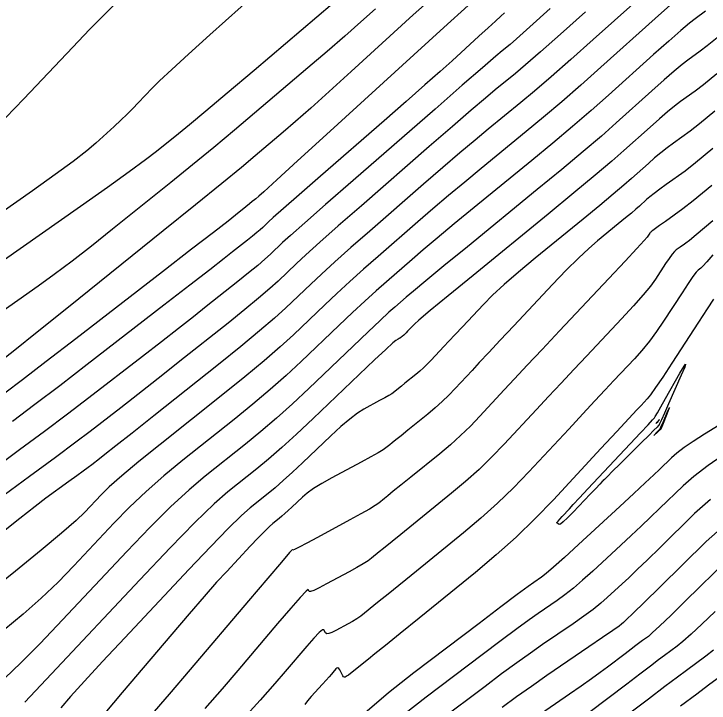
# Model space of a CAD drawing. Extents: x 2079879 to 2092887, y 778083 to 784051.
# Drawn here: x 2084213.8 to 2084271.8, y 780974.7 to 781032.2 of the extents above; entities that cross this region are included whole.
import ezdxf

# ---------------------------------------------------------------- set-up
doc = ezdxf.new("R2010")
doc.units = 0
doc.layers.add('DT_X_Contour_Major', color=7, linetype='Continuous')
doc.layers.add('DT_X_Contour_Minor', color=7, linetype='Continuous')

msp = doc.modelspace()

# ---------------------------------------------------------------- linework, layer by layer
at = {"layer": 'DT_X_Contour_Major'}
for points in [[(2084243.979, 781032.602), (2084242.759, 781031.504), (2084241.411, 781030.314), (2084239.934, 781029.033), (2084238.33, 781027.661), (2084233.881, 781023.88), (2084232.193, 781022.456), (2084230.464, 781021.019), (2084228.696, 781019.569), (2084226.889, 781018.106), (2084222.014, 781014.189), (2084220.255, 781012.792), (2084218.634, 781011.537), (2084217.15, 781010.426), (2084215.803, 781009.457), (2084212.395, 781007.066)], [(2084261.505, 781032.347), (2084259.42, 781030.48), (2084257.75, 781028.998), (2084256.495, 781027.903), (2084255.656, 781027.194), (2084253.973, 781025.819), (2084253.155, 781025.137), (2084251.963, 781024.121), (2084250.399, 781022.772), (2084248.461, 781021.089), (2084242.796, 781016.157), (2084240.865, 781014.469), (2084239.32, 781013.106), (2084238.16, 781012.066), (2084237.387, 781011.35), (2084235.839, 781009.873), (2084235.143, 781009.239), (2084234.215, 781008.444), (2084233.056, 781007.488), (2084231.665, 781006.371), (2084227.649, 781003.177), (2084226.211, 781002.037), (2084224.91, 781001.011), (2084223.746, 781000.099), (2084222.719, 780999.301), (2084220.163, 780997.327), (2084218.96, 780996.415), (2084217.269, 780995.161), (2084215.089, 780993.564), (2084212.42, 780991.626)], [(2084272.466, 781027.169), (2084271.345, 781026.244), (2084270.666, 781025.717), (2084269.447, 781024.843), (2084268.944, 781024.464), (2084268.352, 781023.983), (2084267.67, 781023.401), (2084266.897, 781022.717), (2084264.716, 781020.758), (2084263.707, 781019.875), (2084262.315, 781018.696), (2084260.541, 781017.222), (2084258.383, 781015.451), (2084252.119, 781010.335), (2084250.051, 781008.642), (2084248.544, 781007.402), (2084247.599, 781006.615), (2084247.216, 781006.28), (2084246.942, 781005.99), (2084246.847, 781005.889), (2084246.767, 781005.803), (2084246.701, 781005.732), (2084246.649, 781005.677), (2084246.531, 781005.55), (2084246.486, 781005.503), (2084246.438, 781005.457), (2084246.389, 781005.413), (2084246.338, 781005.37), (2084246.198, 781005.256), (2084246.15, 781005.218), (2084246.114, 781005.188), (2084246.087, 781005.167), (2084246.072, 781005.154), (2084246.044, 781005.131), (2084246.025, 781005.119), (2084245.989, 781005.098), (2084245.937, 781005.069), (2084245.869, 781005.032), (2084245.664, 781004.921), (2084245.416, 781004.712), (2084244.826, 781004.169), (2084243.894, 781003.291), (2084242.619, 781002.079), (2084238.764, 780998.401), (2084237.386, 780997.104), (2084236.142, 780995.971), (2084235.032, 780995.003), (2084234.058, 780994.199), (2084231.638, 780992.275), (2084230.498, 780991.276), (2084228.894, 780989.72), (2084226.825, 780987.608), (2084224.292, 780984.94), (2084216.918, 780977.083), (2084214.694, 780974.719)], [(2084272.148, 781012.049), (2084271.647, 781011.475), (2084271.311, 781011.105), (2084271.139, 781010.941), (2084270.901, 781010.775), (2084270.75, 781010.61), (2084270.477, 781010.239), (2084270.082, 781009.662), (2084269.565, 781008.879), (2084268.023, 781006.516), (2084267.437, 781005.656), (2084266.835, 781004.847), (2084266.218, 781004.089), (2084265.585, 781003.383), (2084263.875, 781001.568), (2084263.159, 781000.805), (2084262.291, 780999.877), (2084261.271, 780998.783), (2084260.101, 780997.523), (2084256.777, 780993.944), (2084255.501, 780992.62), (2084254.168, 780991.332), (2084252.776, 780990.08), (2084251.327, 780988.864), (2084247.385, 780985.67), (2084245.019, 780983.753), (2084244.279, 780983.154), (2084243.835, 780982.794), (2084243.044, 780982.153), (2084242.737, 780981.917), (2084242.408, 780981.69), (2084242.059, 780981.471), (2084241.687, 780981.261), (2084240.669, 780980.712), (2084240.329, 780980.544), (2084240.072, 780980.454), (2084239.897, 780980.44), (2084239.806, 780980.504), (2084239.672, 780980.775), (2084239.545, 780980.765), (2084239.262, 780980.533), (2084238.824, 780980.077), (2084238.231, 780979.399), (2084236.443, 780977.292), (2084235.581, 780976.297), (2084234.335, 780974.892), (2084232.704, 780973.077)], [(2084273.239, 780989.619), (2084271.586, 780988.139), (2084267.699, 780984.335), (2084266.417, 780983.081), (2084265.484, 780982.17), (2084264.902, 780981.602), (2084264.67, 780981.378), (2084264.518, 780981.238), (2084264.304, 780981.08), (2084263.777, 780980.711), (2084262.935, 780980.13), (2084261.78, 780979.338), (2084258.281, 780976.943), (2084256.99, 780976.049), (2084255.741, 780975.164), (2084254.534, 780974.287)]]:
    msp.add_lwpolyline(points, dxfattribs=at)
at = {"layer": 'DT_X_Contour_Minor'}
for points in [[(2084235.386, 781035.124), (2084230.13, 781030.412), (2084228.351, 781028.809), (2084226.957, 781027.533), (2084225.948, 781026.585), (2084225.323, 781025.965), (2084224.17, 781024.747), (2084223.72, 781024.282), (2084223.235, 781023.799), (2084222.714, 781023.299), (2084222.158, 781022.781), (2084220.629, 781021.376), (2084219.868, 781020.733), (2084218.732, 781019.859), (2084217.222, 781018.752), (2084215.338, 781017.414), (2084209.812, 781013.537)], [(2084267.476, 781034.817), (2084262.148, 781030.029), (2084260.272, 781028.354), (2084258.64, 781026.919), (2084257.253, 781025.725), (2084256.111, 781024.771), (2084253.389, 781022.549), (2084252.286, 781021.636), (2084251.017, 781020.566), (2084249.582, 781019.337), (2084247.982, 781017.951), (2084243.493, 781014.043), (2084241.923, 781012.668), (2084240.578, 781011.472), (2084239.458, 781010.456), (2084238.564, 781009.621), (2084236.48, 781007.632), (2084235.543, 781006.778), (2084234.294, 781005.707), (2084232.733, 781004.42), (2084230.861, 781002.916), (2084225.453, 780998.617), (2084223.649, 780997.184), (2084222.293, 780996.107), (2084221.385, 780995.389), (2084220.924, 780995.027), (2084220.293, 780994.539), (2084219.995, 780994.314), (2084219.578, 780994.004), (2084219.039, 780993.61), (2084218.38, 780993.131), (2084216.461, 780991.741), (2084215.555, 780991.062), (2084214.276, 780990.068), (2084212.624, 780988.757)], [(2084249.004, 781033.792), (2084247.121, 781032.077), (2084241.928, 781027.346), (2084240.114, 781025.7), (2084238.567, 781024.312), (2084237.287, 781023.18), (2084236.275, 781022.304), (2084233.932, 781020.313), (2084232.792, 781019.362), (2084231.131, 781018.001), (2084228.948, 781016.232), (2084226.244, 781014.053), (2084218.337, 781007.698), (2084215.733, 781005.607), (2084213.853, 781004.098), (2084212.695, 781003.173)], [(2084268.853, 781033.154), (2084267.331, 781031.792), (2084262.79, 781027.711), (2084261.124, 781026.228), (2084259.531, 781024.84), (2084258.011, 781023.547), (2084256.565, 781022.348), (2084252.806, 781019.278), (2084251.418, 781018.136), (2084250.071, 781017.011), (2084248.766, 781015.903), (2084247.503, 781014.813), (2084244.191, 781011.929), (2084242.981, 781010.866), (2084241.836, 781009.838), (2084240.756, 781008.847), (2084239.741, 781007.891), (2084237.121, 781005.391), (2084236.016, 781004.376), (2084234.666, 781003.205), (2084233.071, 781001.878), (2084231.23, 781000.395), (2084225.997, 780996.235), (2084224.216, 780994.802), (2084222.8, 780993.624), (2084221.747, 780992.702), (2084221.059, 780992.036), (2084219.71, 780990.598), (2084218.968, 780989.885), (2084217.754, 780988.824), (2084216.068, 780987.415), (2084213.911, 780985.659), (2084207.529, 780980.511)], [(2084258.568, 781032.605), (2084256.86, 781031.077), (2084255.738, 781030.081), (2084255.202, 781029.617), (2084254.556, 781029.09), (2084254.023, 781028.637), (2084252.909, 781027.676), (2084251.215, 781026.206), (2084248.94, 781024.227), (2084242.099, 781018.271), (2084239.807, 781016.271), (2084238.061, 781014.739), (2084236.862, 781013.676), (2084236.209, 781013.08), (2084235.198, 781012.114), (2084234.743, 781011.7), (2084234.136, 781011.18), (2084233.379, 781010.555), (2084232.47, 781009.825), (2084229.845, 781007.738), (2084228.773, 781006.891), (2084227.528, 781005.915), (2084226.108, 781004.81), (2084224.515, 781003.576), (2084220.034, 781000.114), (2084218.271, 780998.766), (2084216.344, 780997.32), (2084214.252, 780995.774), (2084211.996, 780994.129)], [(2084240.385, 781033.017), (2084233.83, 781027.447), (2084231.593, 781025.55), (2084229.798, 781024.036), (2084228.445, 781022.906), (2084227.534, 781022.16), (2084225.692, 781020.68), (2084224.778, 781019.977), (2084223.415, 781018.976), (2084221.604, 781017.679), (2084219.344, 781016.084), (2084212.721, 781011.436)], [(2084251.703, 781032.862), (2084249.68, 781031.02), (2084247.18, 781028.743), (2084239.877, 781022.09), (2084237.469, 781019.897), (2084235.724, 781018.309), (2084234.641, 781017.326), (2084234.22, 781016.948), (2084233.982, 781016.746), (2084233.864, 781016.647), (2084233.686, 781016.502), (2084233.449, 781016.31), (2084233.153, 781016.071), (2084232.285, 781015.374), (2084231.66, 781014.882), (2084230.438, 781013.932), (2084228.619, 781012.522), (2084226.202, 781010.654), (2084218.959, 781005.058), (2084216.489, 781003.154), (2084214.512, 781001.64), (2084213.026, 781000.514)], [(2084222.144, 781032.931), (2084221.254, 781032.041), (2084220.106, 781030.86), (2084218.702, 781029.387), (2084214.616, 781025.072), (2084213.12, 781023.514)], [(2084271.512, 781032.381), (2084270.649, 781031.762), (2084270.19, 781031.4), (2084269.46, 781030.781), (2084268.459, 781029.903), (2084267.186, 781028.767), (2084263.432, 781025.394), (2084261.975, 781024.103), (2084260.421, 781022.761), (2084258.769, 781021.369), (2084257.019, 781019.925), (2084252.223, 781016.008), (2084250.549, 781014.636), (2084249.125, 781013.456), (2084247.95, 781012.469), (2084247.024, 781011.675), (2084244.888, 781009.816), (2084244.039, 781009.064), (2084243.095, 781008.205), (2084242.054, 781007.237), (2084240.918, 781006.162), (2084237.762, 781003.15), (2084236.525, 781002.002), (2084235.181, 781000.816), (2084233.73, 780999.592), (2084232.173, 780998.33), (2084227.877, 780994.915), (2084226.31, 780993.626), (2084224.831, 780992.323), (2084223.44, 780991.004), (2084222.137, 780989.67), (2084218.779, 780986.093), (2084217.47, 780984.752), (2084216.062, 780983.412), (2084214.553, 780982.073), (2084212.945, 780980.736)], [(2084254.753, 781032.253), (2084254.45, 781031.977), (2084253.992, 781031.559), (2084253.379, 781031.002), (2084252.613, 781030.304), (2084250.363, 781028.254), (2084249.376, 781027.365), (2084248.101, 781026.234), (2084246.539, 781024.861), (2084244.69, 781023.247), (2084239.375, 781018.62), (2084237.609, 781017.08), (2084236.296, 781015.932), (2084235.437, 781015.175), (2084235.032, 781014.809), (2084234.557, 781014.355), (2084234.343, 781014.16), (2084234.058, 781013.916), (2084233.702, 781013.622), (2084233.274, 781013.279), (2084232.04, 781012.298), (2084231.335, 781011.744), (2084230.145, 781010.818), (2084228.47, 781009.52), (2084226.311, 781007.85), (2084219.905, 781002.901), (2084217.61, 781001.138), (2084215.53, 780999.558), (2084213.664, 780998.164)], [(2084272.627, 781030.289), (2084271.669, 781029.499), (2084271.089, 781029.049), (2084270.048, 781028.302), (2084269.567, 781027.932), (2084268.906, 781027.382), (2084268.064, 781026.652), (2084267.042, 781025.742), (2084264.074, 781023.076), (2084262.827, 781021.977), (2084261.311, 781020.682), (2084259.527, 781019.191), (2084257.474, 781017.502), (2084251.64, 781012.738), (2084249.681, 781011.135), (2084248.179, 781009.901), (2084247.133, 781009.035), (2084246.545, 781008.537), (2084245.585, 781007.702), (2084245.097, 781007.262), (2084244.353, 781006.571), (2084243.352, 781005.628), (2084242.096, 781004.433), (2084238.403, 781000.909), (2084237.034, 780999.628), (2084235.696, 780998.427), (2084234.39, 780997.305), (2084233.115, 780996.264), (2084229.757, 780993.595), (2084228.404, 780992.451), (2084226.862, 780991.021), (2084225.133, 780989.306), (2084223.215, 780987.305), (2084217.849, 780981.588), (2084215.973, 780979.619), (2084214.369, 780978), (2084213.038, 780976.731)], [(2084272.306, 781024.049), (2084271.02, 781022.99), (2084270.243, 781022.386), (2084268.845, 781021.383), (2084268.322, 781020.996), (2084267.798, 781020.585), (2084267.275, 781020.15), (2084266.752, 781019.692), (2084265.359, 781018.44), (2084264.714, 781017.876), (2084263.824, 781017.122), (2084262.69, 781016.18), (2084261.311, 781015.048), (2084257.307, 781011.778), (2084255.911, 781010.618), (2084254.726, 781009.589), (2084253.75, 781008.692), (2084252.986, 781007.926), (2084251.227, 781006.059), (2084250.615, 781005.408), (2084250.096, 781004.856), (2084249.671, 781004.402), (2084249.339, 781004.046), (2084248.58, 781003.229), (2084248.289, 781002.926), (2084247.984, 781002.632), (2084247.667, 781002.346), (2084247.336, 781002.068), (2084246.435, 781001.339), (2084246.131, 781001.093), (2084245.895, 781000.901), (2084245.726, 781000.764), (2084245.624, 781000.682), (2084245.444, 781000.536), (2084245.323, 781000.454), (2084245.095, 781000.32), (2084244.761, 781000.133), (2084244.32, 780999.893), (2084243.002, 780999.182), (2084242.459, 780998.843), (2084241.818, 780998.36), (2084241.08, 780997.732), (2084240.243, 780996.959), (2084237.882, 780994.707), (2084237.038, 780993.912), (2084236.276, 780993.219), (2084235.597, 780992.626), (2084235, 780992.133), (2084233.518, 780990.955), (2084232.781, 780990.301), (2084231.68, 780989.223), (2084230.217, 780987.72), (2084228.39, 780985.792), (2084223.035, 780980.086), (2084221.194, 780978.116), (2084219.69, 780976.486), (2084218.522, 780975.195), (2084217.691, 780974.243)], [(2084272.146, 781020.929), (2084270.696, 781019.735), (2084269.819, 781019.054), (2084268.244, 781017.924), (2084267.699, 781017.527), (2084267.244, 781017.186), (2084266.88, 781016.899), (2084266.608, 781016.667), (2084266.001, 781016.122), (2084265.72, 781015.876), (2084265.333, 781015.548), (2084264.839, 781015.138), (2084264.239, 781014.646), (2084262.496, 781013.222), (2084261.772, 781012.593), (2084260.907, 781011.776), (2084259.902, 781010.768), (2084258.756, 781009.572), (2084255.512, 781006.129), (2084254.383, 781004.928), (2084253.425, 781003.909), (2084252.641, 781003.072), (2084252.03, 781002.415), (2084250.629, 781000.907), (2084250.092, 781000.35), (2084249.53, 780999.807), (2084248.944, 780999.28), (2084248.333, 780998.767), (2084246.673, 780997.422), (2084246.112, 780996.968), (2084245.676, 780996.614), (2084245.364, 780996.362), (2084245.177, 780996.21), (2084244.844, 780995.94), (2084244.621, 780995.79), (2084244.201, 780995.543), (2084243.584, 780995.197), (2084242.771, 780994.754), (2084240.34, 780993.443), (2084239.502, 780992.974), (2084238.81, 780992.551), (2084238.265, 780992.172), (2084237.867, 780991.84), (2084237, 780991.013), (2084236.691, 780990.721), (2084236.411, 780990.466), (2084236.162, 780990.249), (2084235.942, 780990.068), (2084235.398, 780989.635), (2084235.128, 780989.395), (2084234.724, 780988.999), (2084234.187, 780988.448), (2084233.516, 780987.74), (2084231.55, 780985.646), (2084230.711, 780984.73), (2084229.668, 780983.552), (2084228.42, 780982.114), (2084226.969, 780980.414), (2084222.827, 780975.534), (2084221.367, 780973.82)], [(2084272.042, 781017.85), (2084270.5, 781016.571), (2084269.623, 781015.885), (2084268.172, 781014.844), (2084267.693, 781014.5), (2084267.344, 781014.25), (2084267.126, 781014.094), (2084267.038, 781014.031), (2084266.976, 781013.989), (2084266.949, 781013.963), (2084266.912, 781013.919), (2084266.866, 781013.856), (2084266.811, 781013.774), (2084266.653, 781013.532), (2084266.408, 781013.247), (2084265.793, 781012.576), (2084264.806, 781011.519), (2084263.449, 781010.075), (2084259.336, 781005.708), (2084257.891, 781004.172), (2084256.64, 781002.84), (2084255.583, 781001.711), (2084254.72, 781000.785), (2084252.678, 780998.586), (2084251.895, 780997.773), (2084251.076, 780996.982), (2084250.221, 780996.213), (2084249.331, 780995.466), (2084246.91, 780993.505), (2084246.093, 780992.842), (2084245.457, 780992.327), (2084245.003, 780991.959), (2084244.73, 780991.738), (2084244.244, 780991.345), (2084243.957, 780991.147), (2084243.461, 780990.848), (2084242.755, 780990.449), (2084241.84, 780989.949), (2084239.121, 780988.483), (2084238.228, 780988.004), (2084237.587, 780987.666), (2084237.2, 780987.471), (2084237.065, 780987.418), (2084237.041, 780987.465), (2084236.806, 780987.212), (2084236.115, 780986.416), (2084234.97, 780985.077), (2084233.371, 780983.196), (2084228.501, 780977.457), (2084226.743, 780975.398), (2084225.123, 780973.526)], [(2084272.13, 781014.908), (2084270.733, 781013.716), (2084270.19, 781013.264), (2084269.881, 781013.042), (2084269.765, 781012.959), (2084269.646, 781012.875), (2084269.525, 781012.79), (2084269.403, 781012.705), (2084269.073, 781012.475), (2084268.925, 781012.339), (2084268.728, 781012.102), (2084268.483, 781011.765), (2084268.188, 781011.327), (2084267.338, 781010.024), (2084266.923, 781009.451), (2084266.314, 781008.712), (2084265.512, 781007.804), (2084264.517, 781006.729), (2084261.606, 781003.638), (2084260.525, 781002.489), (2084259.465, 781001.358), (2084258.427, 781000.247), (2084257.41, 780999.154), (2084254.728, 780996.265), (2084253.698, 780995.196), (2084252.622, 780994.157), (2084251.499, 780993.146), (2084250.329, 780992.165), (2084246.074, 780988.717), (2084244.641, 780987.557), (2084244.282, 780987.266), (2084243.644, 780986.749), (2084243.347, 780986.532), (2084242.935, 780986.269), (2084242.407, 780985.96), (2084241.764, 780985.605), (2084239.895, 780984.597), (2084239.279, 780984.274), (2084238.83, 780984.06), (2084238.548, 780983.956), (2084238.435, 780983.961), (2084238.357, 780984.12), (2084238.175, 780983.988), (2084237.689, 780983.474), (2084236.897, 780982.577), (2084235.801, 780981.297), (2084232.472, 780977.374), (2084231.162, 780975.847), (2084229.729, 780974.209)], [(2084272.201, 781008.358), (2084271.676, 781007.554), (2084270.942, 781006.431), (2084268.708, 781003.008), (2084267.952, 781001.86), (2084267.357, 781000.982), (2084266.924, 781000.374), (2084266.652, 781000.037), (2084266.145, 780999.499), (2084265.793, 780999.122), (2084265.116, 780998.395), (2084264.116, 780997.319), (2084262.791, 780995.892), (2084258.826, 780991.623), (2084257.304, 780990.043), (2084255.714, 780988.507), (2084254.054, 780987.013), (2084252.325, 780985.563), (2084247.622, 780981.753), (2084246.035, 780980.467), (2084244.8, 780979.467), (2084243.918, 780978.752), (2084243.388, 780978.322), (2084242.444, 780977.558), (2084242.127, 780977.303), (2084241.882, 780977.111), (2084241.71, 780976.982), (2084241.611, 780976.917), (2084241.444, 780976.826), (2084241.38, 780976.815), (2084241.314, 780976.848), (2084241.246, 780976.925), (2084241.176, 780977.046), (2084240.988, 780977.43), (2084240.914, 780977.542), (2084240.835, 780977.591), (2084240.751, 780977.577), (2084240.661, 780977.5), (2084240.415, 780977.209), (2084240.29, 780977.066), (2084240.103, 780976.855), (2084239.851, 780976.575), (2084239.536, 780976.227), (2084238.611, 780975.209), (2084238.305, 780974.847), (2084238.08, 780974.527)], [(2084267.267, 780998.457), (2084267.332, 780998.566), (2084267.507, 780998.872), (2084267.793, 780999.374), (2084268.187, 781000.072), (2084269.387, 781002.194), (2084269.731, 781002.78), (2084269.864, 781002.943), (2084269.786, 781002.685), (2084269.496, 781002.006), (2084268.442, 780999.632), (2084268.095, 780998.851), (2084267.842, 780998.289), (2084267.685, 780997.946), (2084267.622, 780997.822), (2084267.582, 780997.782), (2084267.483, 780997.684), (2084267.218, 780997.42), (2084266.785, 780996.991), (2084266.186, 780996.397), (2084264.365, 780994.59), (2084263.767, 780993.997), (2084263.338, 780993.571), (2084263.078, 780993.313), (2084262.987, 780993.223), (2084262.97, 780993.206), (2084262.898, 780993.131), (2084262.694, 780992.918), (2084262.357, 780992.567), (2084261.889, 780992.078), (2084260.465, 780990.591), (2084259.992, 780990.108), (2084259.642, 780989.772), (2084259.413, 780989.584), (2084259.307, 780989.543), (2084259.188, 780989.632), (2084259.148, 780989.662), (2084259.121, 780989.684), (2084259.106, 780989.698), (2084259.102, 780989.704), (2084259.108, 780989.711), (2084259.138, 780989.744), (2084259.224, 780989.839), (2084259.365, 780989.995), (2084259.562, 780990.212), (2084260.161, 780990.873), (2084260.481, 780991.222), (2084260.993, 780991.773), (2084261.697, 780992.525), (2084262.592, 780993.479), (2084265.235, 780996.293), (2084266.103, 780997.217), (2084266.727, 780997.881), (2084267.105, 780998.284), (2084267.238, 780998.426), (2084267.267, 780998.457)], [(2084267.705, 780997.447), (2084267.711, 780997.453), (2084267.72, 780997.46), (2084267.732, 780997.467), (2084267.745, 780997.476), (2084267.785, 780997.501), (2084267.814, 780997.549), (2084267.87, 780997.674), (2084267.954, 780997.877), (2084268.065, 780998.158), (2084268.399, 780999.01), (2084268.49, 780999.249), (2084268.514, 780999.327), (2084268.471, 780999.244), (2084268.361, 780999), (2084267.977, 780998.136), (2084267.851, 780997.852), (2084267.761, 780997.649), (2084267.707, 780997.528), (2084267.689, 780997.487), (2084267.688, 780997.486), (2084267.687, 780997.485), (2084267.683, 780997.481), (2084267.677, 780997.475), (2084267.668, 780997.466), (2084267.641, 780997.439), (2084267.632, 780997.43), (2084267.626, 780997.424), (2084267.622, 780997.42), (2084267.62, 780997.419), (2084267.62, 780997.419), (2084267.613, 780997.411), (2084267.589, 780997.387), (2084267.551, 780997.347), (2084267.498, 780997.291), (2084267.212, 780996.992), (2084267.539, 780997.293), (2084267.601, 780997.35), (2084267.647, 780997.393), (2084267.677, 780997.42), (2084267.69, 780997.433), (2084267.705, 780997.447)], [(2084274.12, 780998.741), (2084271.43, 780997.084), (2084270.501, 780996.495), (2084269.732, 780995.971), (2084269.124, 780995.513), (2084268.675, 780995.12), (2084267.692, 780994.159), (2084267.208, 780993.694), (2084266.492, 780993.022), (2084265.544, 780992.142), (2084264.365, 780991.055), (2084260.911, 780987.877), (2084259.747, 780986.814), (2084258.847, 780986.007), (2084258.21, 780985.457), (2084257.836, 780985.163), (2084257.191, 780984.722), (2084256.724, 780984.384), (2084255.805, 780983.701), (2084254.436, 780982.672), (2084252.615, 780981.299), (2084247.159, 780977.176), (2084245.064, 780975.519), (2084242.874, 780973.643)], [(2084267.55, 780998.165), (2084267.576, 780998.194), (2084267.598, 780998.22), (2084267.614, 780998.241), (2084267.625, 780998.259), (2084267.649, 780998.301), (2084267.656, 780998.312), (2084267.658, 780998.315), (2084267.657, 780998.31), (2084267.651, 780998.297), (2084267.63, 780998.25), (2084267.62, 780998.231), (2084267.604, 780998.209), (2084267.582, 780998.184), (2084267.555, 780998.156), (2084267.475, 780998.077), (2084267.448, 780998.05), (2084267.428, 780998.03), (2084267.414, 780998.017), (2084267.407, 780998.009), (2084267.388, 780997.991), (2084267.396, 780997.999), (2084267.397, 780998.001), (2084267.399, 780998.003), (2084267.401, 780998.005), (2084267.403, 780998.007), (2084267.41, 780998.014), (2084267.415, 780998.02), (2084267.428, 780998.033), (2084267.447, 780998.054), (2084267.472, 780998.082), (2084267.55, 780998.165)], [(2084273.27, 780995.523), (2084271.744, 780994.483), (2084270.536, 780993.573), (2084269.645, 780992.793), (2084267.695, 780990.884), (2084266.944, 780990.156), (2084266.156, 780989.405), (2084265.33, 780988.629), (2084264.466, 780987.829), (2084262.113, 780985.664), (2084261.266, 780984.903), (2084260.49, 780984.242), (2084259.785, 780983.681), (2084259.151, 780983.221), (2084257.554, 780982.129), (2084256.812, 780981.606), (2084255.784, 780980.855), (2084254.468, 780979.877), (2084252.866, 780978.672), (2084248.212, 780975.155), (2084246.426, 780973.742)], [(2084271.948, 780991.634), (2084270.616, 780990.466), (2084267.697, 780987.61), (2084266.68, 780986.619), (2084265.82, 780985.787), (2084265.116, 780985.116), (2084264.568, 780984.604), (2084263.316, 780983.451), (2084262.785, 780982.992), (2084262.133, 780982.476), (2084261.36, 780981.906), (2084260.465, 780981.28), (2084257.918, 780979.536), (2084256.901, 780978.827), (2084255.762, 780978.009), (2084254.501, 780977.082), (2084253.118, 780976.045), (2084249.266, 780973.135)], [(2084273.473, 780986.708), (2084269.839, 780983.153), (2084268.624, 780981.97), (2084267.705, 780981.086), (2084267.08, 780980.503), (2084266.751, 780980.219), (2084266.267, 780979.863), (2084266.039, 780979.695), (2084265.72, 780979.455), (2084265.309, 780979.144), (2084264.806, 780978.762), (2084263.343, 780977.65), (2084262.733, 780977.196), (2084262, 780976.668), (2084261.144, 780976.066), (2084260.164, 780975.39), (2084257.388, 780973.491)], [(2084272.322, 780982.305), (2084271.228, 780981.247), (2084270.334, 780980.408), (2084269.641, 780979.79), (2084269.149, 780979.392), (2084268.103, 780978.623), (2084267.612, 780978.258), (2084266.922, 780977.74), (2084266.034, 780977.068), (2084264.948, 780976.244), (2084261.788, 780973.841)], [(2084272.203, 780979.077), (2084271.547, 780978.564), (2084269.939, 780977.382), (2084269.184, 780976.821), (2084268.124, 780976.025), (2084266.76, 780974.993), (2084265.09, 780973.725)], [(2084273.945, 780977.736), (2084271.775, 780976.141), (2084270.787, 780975.407), (2084269.447, 780974.402)]]:
    msp.add_lwpolyline(points, dxfattribs=at)

doc.saveas('drawing.dxf')
